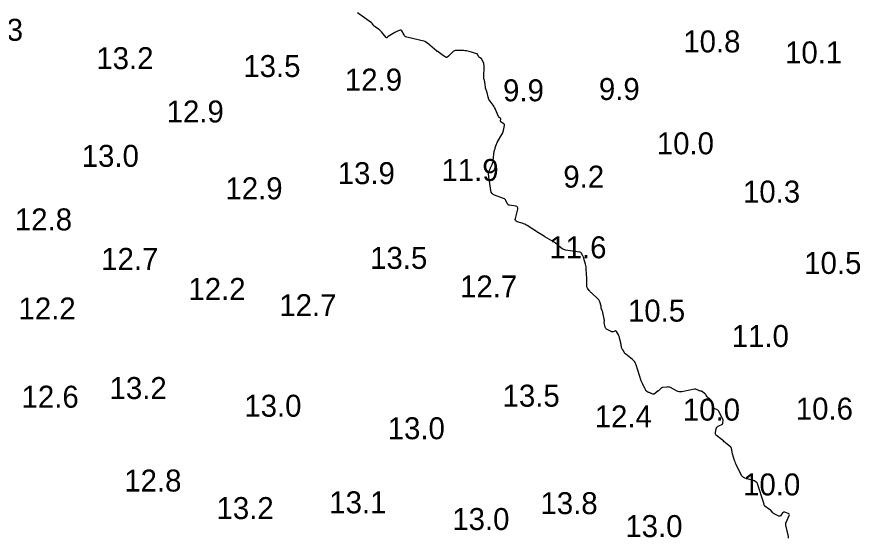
# Model space of a CAD drawing. Extents: x 815352 to 820877, y 582403 to 597439.
# Drawn here: x 819249.1 to 819441.1, y 593932.1 to 594050.8 of the extents above; entities that cross this region are included whole.
import ezdxf

# ---------------------------------------------------------------- set-up
doc = ezdxf.new("R2010")
doc.units = 0
doc.layers.add('V-CONT-EL12', color=7, linetype='Continuous')
doc.layers.add('V-TOPO-SOUN', color=7, linetype='Continuous')

msp = doc.modelspace()

# ---------------------------------------------------------------- linework, layer by layer
at = {"layer": 'V-CONT-EL12'}
msp.add_lwpolyline([(819424.78, 593932.09), (819424.77, 593932.19), (819424.76, 593932.28), (819424.74, 593932.38), (819424.72, 593932.48), (819424.13, 593935.05), (819424.12, 593935.1), (819424.12, 593935.16), (819424.11, 593935.21), (819424.12, 593935.27), (819424.14, 593935.49), (819424.14, 593935.55), (819424.15, 593935.6), (819424.17, 593935.66), (819424.19, 593935.71), (819424.9, 593937.26), (819424.94, 593937.42), (819424.92, 593937.56), (819424.84, 593937.67), (819424.69, 593937.75), (819423.9, 593938.03), (819423.75, 593938.07), (819423.62, 593938.05), (819423.5, 593937.98), (819423.4, 593937.86), (819423.04, 593937.27), (819422.94, 593937.16), (819422.83, 593937.09), (819422.7, 593937.09), (819422.55, 593937.14), (819421.48, 593937.68), (819421.37, 593937.74), (819421.28, 593937.81), (819421.19, 593937.89), (819421.11, 593937.98), (819420.74, 593938.48), (819420.71, 593938.51), (819420.67, 593938.55), (819420.63, 593938.58), (819420.58, 593938.6), (819420.4, 593938.68), (819420.35, 593938.7), (819420.31, 593938.73), (819420.26, 593938.75), (819420.22, 593938.78), (819419.4, 593939.39), (819419.36, 593939.43), (819419.32, 593939.47), (819419.29, 593939.52), (819419.27, 593939.57), (819419.16, 593939.85), (819419.16, 593939.86), (819419.15, 593939.88), (819419.15, 593939.9), (819419.16, 593939.91), (819419.17, 593939.98), (819419.18, 593940), (819419.18, 593940.02), (819419.18, 593940.03), (819419.17, 593940.05), (819417.73, 593944.46), (819417.68, 593944.58), (819417.61, 593944.68), (819417.52, 593944.77), (819417.42, 593944.85), (819416.98, 593945.13), (819416.87, 593945.2), (819416.75, 593945.25), (819416.63, 593945.3), (819416.5, 593945.34), (819414.79, 593945.81), (819414.72, 593945.83), (819414.66, 593945.86), (819414.6, 593945.89), (819414.54, 593945.93), (819414.32, 593946.08), (819414.26, 593946.12), (819414.22, 593946.17), (819414.18, 593946.22), (819414.14, 593946.28), (819412.94, 593948.65), (819412.8, 593948.92), (819412.68, 593949.2), (819412.58, 593949.48), (819412.48, 593949.77), (819412.01, 593951.3), (819411.97, 593951.41), (819411.95, 593951.52), (819411.93, 593951.62), (819411.91, 593951.73), (819411.83, 593952.26), (819411.82, 593952.32), (819411.81, 593952.38), (819411.79, 593952.44), (819411.78, 593952.5), (819411.71, 593952.73), (819411.69, 593952.79), (819411.66, 593952.84), (819411.62, 593952.89), (819411.58, 593952.93), (819410.52, 593953.77), (819410.32, 593953.93), (819410.13, 593954.08), (819409.94, 593954.24), (819409.75, 593954.39), (819408.38, 593955.51), (819408.24, 593955.65), (819408.15, 593955.81), (819408.12, 593955.99), (819408.14, 593956.18), (819408.31, 593957.03), (819408.37, 593957.21), (819408.46, 593957.36), (819408.58, 593957.49), (819408.74, 593957.59), (819409.74, 593958.09), (819409.76, 593958.11), (819409.77, 593958.12), (819409.78, 593958.14), (819409.78, 593958.17), (819409.77, 593958.29), (819409.77, 593958.3), (819409.77, 593958.32), (819409.77, 593958.33), (819409.78, 593958.34), (819409.79, 593958.4), (819409.79, 593958.42), (819409.8, 593958.43), (819409.8, 593958.45), (819409.8, 593958.46), (819409.85, 593958.93), (819409.85, 593959.01), (819409.84, 593959.09), (819409.82, 593959.16), (819409.79, 593959.24), (819408.79, 593961.07), (819408.72, 593961.17), (819408.64, 593961.26), (819408.54, 593961.33), (819408.43, 593961.38), (819407.97, 593961.55), (819407.86, 593961.61), (819407.77, 593961.68), (819407.7, 593961.77), (819407.65, 593961.87), (819407.09, 593963.41), (819407.05, 593963.5), (819406.99, 593963.59), (819406.93, 593963.67), (819406.85, 593963.74), (819406.53, 593964.01), (819406.45, 593964.08), (819406.37, 593964.15), (819406.31, 593964.23), (819406.25, 593964.32), (819406, 593964.69), (819405.94, 593964.78), (819405.87, 593964.86), (819405.79, 593964.94), (819405.71, 593965.01), (819405.07, 593965.5), (819405.02, 593965.54), (819404.96, 593965.57), (819404.9, 593965.59), (819404.83, 593965.6), (819404.57, 593965.64), (819404.51, 593965.66), (819404.45, 593965.67), (819404.38, 593965.69), (819404.32, 593965.72), (819403.8, 593965.98), (819403.69, 593966.02), (819403.58, 593966.05), (819403.46, 593966.05), (819403.34, 593966.04), (819400.48, 593965.46), (819400.16, 593965.42), (819399.85, 593965.44), (819399.54, 593965.51), (819399.25, 593965.64), (819397.87, 593966.38), (819397.68, 593966.47), (819397.49, 593966.52), (819397.29, 593966.54), (819397.09, 593966.52), (819396.05, 593966.39), (819395.95, 593966.37), (819395.86, 593966.33), (819395.77, 593966.28), (819395.7, 593966.21), (819395.4, 593965.9), (819395.33, 593965.82), (819395.25, 593965.75), (819395.17, 593965.68), (819395.09, 593965.62), (819394.16, 593964.92), (819394.1, 593964.88), (819394.03, 593964.87), (819393.96, 593964.87), (819393.88, 593964.89), (819393.57, 593965.04), (819393.51, 593965.07), (819393.44, 593965.1), (819393.37, 593965.13), (819393.3, 593965.16), (819393.02, 593965.25), (819392.95, 593965.28), (819392.88, 593965.31), (819392.82, 593965.34), (819392.75, 593965.38), (819392.5, 593965.53), (819392.44, 593965.57), (819392.39, 593965.62), (819392.35, 593965.67), (819392.31, 593965.73), (819392.16, 593966.02), (819392.13, 593966.07), (819392.11, 593966.12), (819392.08, 593966.17), (819392.05, 593966.22), (819391.95, 593966.42), (819391.93, 593966.47), (819391.9, 593966.52), (819391.88, 593966.57), (819391.85, 593966.62), (819391.48, 593967.34), (819391.41, 593967.48), (819391.35, 593967.62), (819391.29, 593967.76), (819391.24, 593967.91), (819390.09, 593971.57), (819389.95, 593971.91), (819389.77, 593972.23), (819389.54, 593972.51), (819389.27, 593972.76), (819387.75, 593973.98), (819387.63, 593974.08), (819387.52, 593974.19), (819387.42, 593974.31), (819387.33, 593974.44), (819387, 593974.97), (819386.92, 593975.11), (819386.85, 593975.25), (819386.8, 593975.39), (819386.76, 593975.55), (819386.62, 593976.24), (819386.58, 593976.41), (819386.55, 593976.58), (819386.51, 593976.75), (819386.48, 593976.91), (819386.31, 593977.68), (819386.26, 593977.86), (819386.2, 593978.04), (819386.13, 593978.21), (819386.04, 593978.37), (819385.59, 593979.15), (819385.52, 593979.23), (819385.44, 593979.28), (819385.35, 593979.29), (819385.25, 593979.27), (819384.81, 593979.1), (819384.7, 593979.07), (819384.59, 593979.07), (819384.48, 593979.08), (819384.38, 593979.13), (819383.47, 593979.6), (819383.31, 593979.7), (819383.18, 593979.82), (819383.09, 593979.98), (819383.03, 593980.15), (819382.77, 593981.2), (819382.76, 593981.25), (819382.77, 593981.29), (819382.77, 593981.33), (819382.79, 593981.37), (819382.87, 593981.52), (819382.89, 593981.56), (819382.9, 593981.6), (819382.9, 593981.65), (819382.89, 593981.69), (819382.48, 593983.49), (819382.45, 593983.59), (819382.42, 593983.68), (819382.39, 593983.78), (819382.36, 593983.87), (819382.17, 593984.34), (819382.15, 593984.39), (819382.14, 593984.43), (819382.13, 593984.48), (819382.13, 593984.53), (819382.11, 593984.73), (819382.11, 593984.78), (819382.1, 593984.83), (819382.09, 593984.87), (819382.08, 593984.92), (819381.8, 593985.92), (819381.74, 593986.09), (819381.66, 593986.25), (819381.55, 593986.4), (819381.42, 593986.53), (819379.88, 593987.93), (819379.76, 593988.05), (819379.63, 593988.18), (819379.52, 593988.32), (819379.41, 593988.46), (819379, 593989.04), (819378.91, 593989.19), (819378.85, 593989.35), (819378.82, 593989.51), (819378.82, 593989.69), (819378.86, 593990.48), (819378.87, 593990.67), (819378.87, 593990.86), (819378.87, 593991.05), (819378.86, 593991.24), (819378.72, 593993.34), (819378.7, 593993.62), (819378.66, 593993.91), (819378.6, 593994.19), (819378.54, 593994.46), (819378.18, 593995.82), (819378.13, 593995.97), (819378.08, 593996.12), (819378.02, 593996.26), (819377.95, 593996.4), (819377.64, 593996.95), (819377.56, 593997.07), (819377.45, 593997.16), (819377.33, 593997.23), (819377.18, 593997.26), (819374.01, 593997.69), (819373.8, 593997.73), (819373.6, 593997.8), (819373.42, 593997.9), (819373.24, 593998.02), (819372.41, 593998.7), (819372.32, 593998.77), (819372.24, 593998.84), (819372.15, 593998.91), (819372.07, 593998.98), (819371.73, 593999.26), (819371.65, 593999.33), (819371.56, 593999.39), (819371.47, 593999.45), (819371.38, 593999.51), (819369.31, 594000.7), (819368.94, 594000.92), (819368.57, 594001.14), (819368.2, 594001.37), (819367.83, 594001.6), (819365.23, 594003.29), (819364.98, 594003.45), (819364.71, 594003.58), (819364.44, 594003.7), (819364.15, 594003.8), (819363, 594004.15), (819362.76, 594004.27), (819362.61, 594004.43), (819362.55, 594004.65), (819362.58, 594004.91), (819363.13, 594007.04), (819363.16, 594007.3), (819363.09, 594007.5), (819362.94, 594007.63), (819362.69, 594007.7), (819361.27, 594007.91), (819361.1, 594007.95), (819360.95, 594008.03), (819360.83, 594008.15), (819360.74, 594008.3), (819360.42, 594008.99), (819360.33, 594009.15), (819360.21, 594009.28), (819360.07, 594009.38), (819359.9, 594009.46), (819357.82, 594010.22), (819357.51, 594010.38), (819357.26, 594010.6), (819357.1, 594010.89), (819357.01, 594011.23), (819356.71, 594013.42), (819356.7, 594013.46), (819356.7, 594013.5), (819356.69, 594013.53), (819356.68, 594013.57), (819356.63, 594013.71), (819356.62, 594013.75), (819356.62, 594013.78), (819356.61, 594013.82), (819356.6, 594013.86), (819356.47, 594014.98), (819356.46, 594015.1), (819356.47, 594015.23), (819356.49, 594015.36), (819356.53, 594015.48), (819356.73, 594015.97), (819356.78, 594016.09), (819356.83, 594016.21), (819356.88, 594016.33), (819356.93, 594016.45), (819357.33, 594017.3), (819357.4, 594017.49), (819357.46, 594017.67), (819357.51, 594017.87), (819357.54, 594018.06), (819357.78, 594020.21), (819357.79, 594020.28), (819357.8, 594020.34), (819357.82, 594020.4), (819357.84, 594020.46), (819357.92, 594020.7), (819357.94, 594020.76), (819357.96, 594020.82), (819357.98, 594020.88), (819357.99, 594020.94), (819358.13, 594021.45), (819358.16, 594021.53), (819358.18, 594021.61), (819358.21, 594021.68), (819358.24, 594021.76), (819358.38, 594022.05), (819358.41, 594022.12), (819358.45, 594022.2), (819358.49, 594022.27), (819358.53, 594022.34), (819359.51, 594024.01), (819359.62, 594024.22), (819359.72, 594024.44), (819359.8, 594024.66), (819359.86, 594024.9), (819360.1, 594026.03), (819360.12, 594026.16), (819360.09, 594026.28), (819360.03, 594026.38), (819359.92, 594026.47), (819359.35, 594026.83), (819359.29, 594026.89), (819359.24, 594026.95), (819359.22, 594027.02), (819359.22, 594027.11), (819359.25, 594027.5), (819359.25, 594027.57), (819359.23, 594027.63), (819359.19, 594027.68), (819359.14, 594027.72), (819358.91, 594027.87), (819358.86, 594027.91), (819358.81, 594027.96), (819358.78, 594028.02), (819358.75, 594028.08), (819358.07, 594029.69), (819357.96, 594029.94), (819357.83, 594030.19), (819357.68, 594030.43), (819357.52, 594030.66), (819356.57, 594031.92), (819356.54, 594031.97), (819356.52, 594032.01), (819356.5, 594032.06), (819356.49, 594032.11), (819356.46, 594032.32), (819356.45, 594032.37), (819356.44, 594032.42), (819356.43, 594032.48), (819356.41, 594032.53), (819356.14, 594033.54), (819356.11, 594033.65), (819356.08, 594033.75), (819356.04, 594033.86), (819356.01, 594033.96), (819355.84, 594034.37), (819355.81, 594034.48), (819355.78, 594034.58), (819355.76, 594034.69), (819355.74, 594034.8), (819355.69, 594035.43), (819355.67, 594035.57), (819355.65, 594035.71), (819355.63, 594035.85), (819355.59, 594035.99), (819355.44, 594036.56), (819355.4, 594036.7), (819355.38, 594036.84), (819355.37, 594036.99), (819355.38, 594037.13), (819355.5, 594039.39), (819355.5, 594039.58), (819355.47, 594039.77), (819355.43, 594039.95), (819355.37, 594040.14), (819355.01, 594041.04), (819354.96, 594041.13), (819354.91, 594041.2), (819354.84, 594041.27), (819354.77, 594041.32), (819354.44, 594041.52), (819354.36, 594041.58), (819354.29, 594041.64), (819354.24, 594041.71), (819354.19, 594041.8), (819354.03, 594042.15), (819353.98, 594042.23), (819353.92, 594042.29), (819353.85, 594042.34), (819353.77, 594042.38), (819352.06, 594042.9), (819351.75, 594042.98), (819351.43, 594043.05), (819351.1, 594043.09), (819350.78, 594043.11), (819349.1, 594043.16), (819348.9, 594043.14), (819348.71, 594043.09), (819348.54, 594043), (819348.38, 594042.87), (819347.61, 594042.11), (819347.55, 594042.04), (819347.48, 594041.98), (819347.41, 594041.92), (819347.34, 594041.85), (819346.99, 594041.56), (819346.95, 594041.53), (819346.91, 594041.52), (819346.86, 594041.53), (819346.81, 594041.55), (819346.63, 594041.67), (819346.58, 594041.69), (819346.53, 594041.72), (819346.49, 594041.76), (819346.44, 594041.79), (819346.17, 594041.97), (819346.11, 594042.01), (819346.05, 594042.06), (819345.99, 594042.1), (819345.94, 594042.14), (819345.03, 594042.86), (819345, 594042.88), (819344.97, 594042.89), (819344.94, 594042.9), (819344.91, 594042.91), (819344.79, 594042.93), (819344.76, 594042.93), (819344.73, 594042.94), (819344.7, 594042.96), (819344.67, 594042.98), (819342.55, 594044.77), (819342.51, 594044.81), (819342.47, 594044.84), (819342.43, 594044.87), (819342.38, 594044.9), (819342.14, 594045.07), (819342.13, 594045.07), (819342.12, 594045.08), (819342.11, 594045.09), (819342.1, 594045.09), (819342.07, 594045.13), (819342.06, 594045.13), (819342.05, 594045.14), (819342.04, 594045.14), (819342.03, 594045.15), (819337.86, 594046.16), (819337.65, 594046.23), (819337.48, 594046.34), (819337.33, 594046.48), (819337.22, 594046.67), (819336.75, 594047.6), (819336.67, 594047.72), (819336.57, 594047.79), (819336.45, 594047.8), (819336.31, 594047.76), (819335.72, 594047.51), (819335.57, 594047.45), (819335.43, 594047.38), (819335.29, 594047.3), (819335.15, 594047.22), (819333.6, 594046.29), (819333.56, 594046.26), (819333.52, 594046.24), (819333.48, 594046.21), (819333.45, 594046.17), (819333.3, 594046.04), (819333.27, 594046.02), (819333.23, 594046.02), (819333.2, 594046.03), (819333.17, 594046.06), (819332.11, 594047.36), (819331.96, 594047.54), (819331.8, 594047.7), (819331.62, 594047.85), (819331.44, 594047.99), (819330.43, 594048.71), (819330.37, 594048.76), (819330.31, 594048.81), (819330.25, 594048.88), (819330.2, 594048.94), (819330.02, 594049.22), (819329.97, 594049.28), (819329.92, 594049.34), (819329.86, 594049.4), (819329.79, 594049.45), (819326.67, 594051.71)], dxfattribs=at)

# ---------------------------------------------------------------- texts
at = {"layer": 'V-TOPO-SOUN'}
for s, p in [('13.3 ', (819237.49, 594045.35)), ('10.8 ', (819400.8, 594042.7)), ('10.1 ', (819423.97, 594040.2)), ('13.2 ', (819267.18, 594038.89)), ('13.5 ', (819300.64, 594037.09)), ('12.9 ', (819323.77, 594034)), ('9.9', (819359.77, 594031.57)), ('9.9', (819381.59, 594031.87)), ('12.9 ', (819283.19, 594026.75)), ('10.0 ', (819394.77, 594019.5)), ('13.0 ', (819263.86, 594016.65)), ('13.9 ', (819322.13, 594012.71)), ('11.9 ', (819345.75, 594013.43)), ('9.2', (819373.49, 594011.92)), ('12.9 ', (819296.57, 594009.26)), ('10.3 ', (819414.39, 594008.51)), ('12.8 ', (819248.64, 594002.18)), ('11.6 ', (819370.3, 593995.83)), ('12.7 ', (819268.29, 593993.19)), ('13.5 ', (819329.51, 593993.42)), ('10.5 ', (819428.33, 593992.27)), ('12.2 ', (819288.14, 593986.36)), ('12.7 ', (819349.98, 593986.92)), ('12.2 ', (819249.46, 593981.9)), ('12.7 ', (819308.84, 593982.66)), ('10.5 ', (819388.21, 593981.41)), ('11.0 ', (819411.83, 593975.64)), ('13.2 ', (819270.19, 593963.79)), ('12.6 ', (819250.16, 593961.82)), ('13.5 ', (819359.66, 593962.05)), ('13.0 ', (819300.87, 593959.76)), ('10.0 ', (819400.7, 593958.87)), ('10.6 ', (819426.41, 593959.1)), ('12.4 ', (819380.63, 593957.33)), ('13.0 ', (819333.51, 593954.64)), ('12.8 ', (819273.54, 593942.73)), ('10.0 ', (819414.42, 593941.84)), ('13.1 ', (819320.2, 593937.77)), ('13.8 ', (819368.29, 593937.58)), ('13.2 ', (819294.54, 593936.46)), ('13.0 ', (819348.21, 593933.97)), ('13.0 ', (819387.61, 593932.36))]:
    msp.add_text(s, height=5, dxfattribs=at).set_placement(p)

doc.saveas('drawing.dxf')
